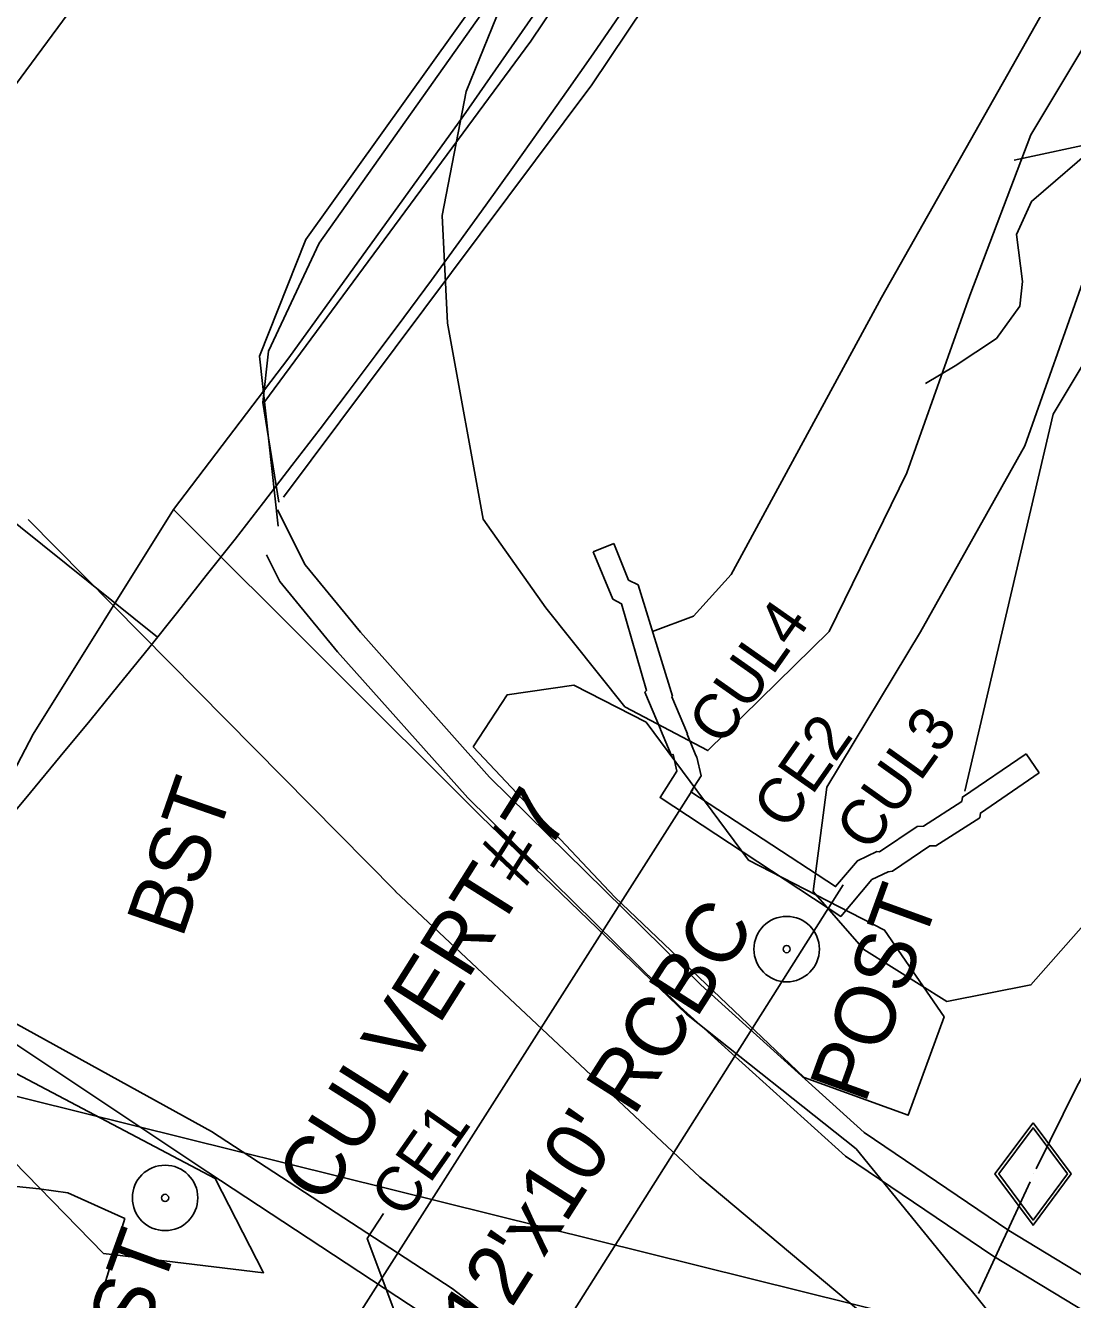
# Model space of a CAD drawing. Extents: x 2100323 to 2109811, y 740376 to 749755.
# Drawn here: x 2105691.9 to 2105761.6, y 743267.5 to 743352.4 of the extents above; entities that cross this region are included whole.
import ezdxf

# ---------------------------------------------------------------- set-up
doc = ezdxf.new("R2010")
doc.units = 0
for name, color, linetype in [('Exist Hydro Jurisdictional Stream or Body of Water', 7, 'Continuous'), ('Exist Hydro Stream or Body of Water', 7, 'Continuous'), ('Exist Other Culture Located Object CELL', 7, 'Continuous'), ('Exist Other Culture Located Object Text', 7, 'Continuous'), ('Exist Right of Way Line', 7, 'Continuous'), ('Exist Right of Way Width CELL', 7, 'Continuous'), ('Exist Roads Curbs', 7, 'Continuous'), ('Exist Roads EOP', 7, 'Continuous'), ('Exist Roads EOP Other', 7, 'Continuous'), ('Exist Roads Soil Text', 7, 'Continuous'), ('Exist Structure Major Box Culvert or Tunnel Topo', 7, 'Continuous'), ('Exist Structure Major Box Culvert or Tunnel Topo Text', 7, 'Continuous'), ('Exist Structure Major Deck Tunnel Box Culvert Leader', 7, 'Continuous'), ('Exist Structure Major Deck Tunnel Box Culvert Text', 7, 'Continuous'), ('Exist Structure Minor Head and End Wall', 7, 'Continuous'), ('Exist Survey Centerline', 7, 'Continuous'), ('Exist Utilities Gas UG Line SUE LOS B', 7, 'Continuous'), ('Exist Utilities Gas Valve CELL', 7, 'Continuous'), ('Exist Utilities TV UG Cable SUE LOS C', 7, 'Continuous'), ('Exist Utilities Water UG Line SUE LOS B', 7, 'Continuous'), ('Exist Vegetation Hedge Row', 7, 'Continuous'), ('Exist Vegetation Woods Line', 7, 'Continuous')]:
    doc.layers.add(name, color=color, linetype=linetype)

msp = doc.modelspace()

# ---------------------------------------------------------------- linework, layer by layer
at = {"layer": 'Exist Hydro Jurisdictional Stream or Body of Water'}
for points in [[(2105733.678, 743312.002), (2105736.399, 743313.019), (2105738.908, 743315.782), (2105748.924, 743334.234), (2105763.848, 743360.636), (2105786.135, 743382.968), (2105800.749, 743399.406), (2105815.723, 743424.726), (2105829.317, 743451.028)], [(2105754.483, 743301.36), (2105760.356, 743326.466), (2105775.244, 743351.262), (2105791.894, 743376.651), (2105811.067, 743396.062), (2105823.603, 743418.105), (2105842.499, 743447.387)]]:
    msp.add_lwpolyline(points, dxfattribs=at)
at = {"layer": 'Exist Hydro Stream or Body of Water'}
for points in [[(2105751.846, 743328.513), (2105753.832, 743329.691), (2105756.578, 743331.517), (2105758.128, 743333.659), (2105758.316, 743335.31), (2105757.913, 743338.442), (2105758.917, 743340.634), (2105763.555, 743344.628)], [(2105757.755, 743343.382), (2105763.555, 743344.628), (2105762.964, 743339.244)]]:
    msp.add_lwpolyline(points, dxfattribs=at)
at = {"layer": 'Exist Other Culture Located Object CELL'}
for centre, radius in [((2105742.608, 743290.847), 2.18), ((2105742.608, 743290.847), 0.24), ((2105701.209, 743274.278), 2.18), ((2105701.209, 743274.278), 0.24)]:
    msp.add_circle(centre, radius, dxfattribs=at)
at = {"layer": 'Exist Right of Way Line'}
for radius in [655.049, 715.049]:
    msp.add_arc((2105142.635, 743758.676), radius, 318.491867, 350.149356, dxfattribs=at)
at = {"layer": 'Exist Right of Way Width CELL'}
msp.add_line((2105700.701, 743311.622), (2105676.577, 743330.948), dxfattribs=at)
at = {"layer": 'Exist Roads Curbs'}
msp.add_line((2105704.059, 743275.995), (2105689.37, 743285.777), dxfattribs=at)
for points in [[(2105745.023, 743387.516), (2105729.192, 743362.905), (2105711.479, 743337.852), (2105708.092, 743330.659), (2105707.729, 743327.235), (2105708.792, 743320.612)], [(2105708.69, 743320.089), (2105710.54, 743316.431), (2105714.223, 743311.942), (2105722.814, 743302.295), (2105736.892, 743288.459), (2105747.772, 743278.63), (2105757.409, 743272.108), (2105764.365, 743267.9), (2105769.379, 743266.015), (2105773.219, 743265.448), (2105774.879, 743265.428)], [(2105704.059, 743275.995), (2105721.641, 743264.437), (2105727.444, 743259.582), (2105732.781, 743253.04), (2105738.591, 743244.909), (2105744.248, 743235.042)]]:
    msp.add_lwpolyline(points, dxfattribs=at)
at = {"layer": 'Exist Roads EOP'}
for points in [[(2105708.746, 743319.013), (2105707.497, 743330.324), (2105710.592, 743338.104), (2105728.64, 743363.325), (2105744.691, 743387.844), (2105765.193, 743424.348), (2105784.52, 743463.817), (2105800.51, 743500.265), (2105814.641, 743538.961), (2105826.934, 743580.395), (2105835.626, 743622.145), (2105842.386, 743662.227), (2105850.025, 743705.676), (2105856.949, 743746.605), (2105863.591, 743784.028), (2105869.912, 743823.041), (2105879.901, 743871.134), (2105891.921, 743910.147), (2105905.695, 743949.419), (2105919.748, 743989.483), (2105933.203, 744028.395)], [(2105707.963, 743317.096), (2105708.854, 743315.333), (2105712.703, 743310.642), (2105721.365, 743300.915), (2105735.52, 743287.004), (2105746.536, 743277.052), (2105756.33, 743270.423), (2105763.488, 743266.093), (2105768.875, 743264.068), (2105773.061, 743263.45), (2105774.856, 743263.428)], [(2105704.309, 743278.695), (2105690.738, 743286.186), (2105689.803, 743286.23)], [(2105704.309, 743278.695), (2105720.329, 743268.235), (2105727.63, 743262.649), (2105734.572, 743254.958), (2105741.704, 743244.83), (2105746.584, 743235.985)]]:
    msp.add_lwpolyline(points, dxfattribs=at)
at = {"layer": 'Exist Roads EOP Other'}
for points in [[(2105778.663, 743441.9), (2105767.402, 743419.41), (2105755.379, 743397.622), (2105739.629, 743372.213), (2105725.579, 743351.305), (2105707.789, 743327.228)], [(2105709.102, 743320.939), (2105729.631, 743348.393), (2105743.79, 743369.526), (2105759.487, 743395.001), (2105771.61, 743417.106), (2105783.107, 743439.705)]]:
    msp.add_lwpolyline(points, dxfattribs=at)
at = {"layer": 'Exist Structure Major Box Culvert or Tunnel Topo'}
for p, q in [((2105713.031, 743264.818), (2105736.355, 743301.471)), ((2105722.935, 743258.094), (2105746.376, 743295.133))]:
    msp.add_line(p, q, dxfattribs=at)
at = {"layer": 'Exist Structure Major Deck Tunnel Box Culvert Leader'}
msp.add_lwpolyline([(2105718.18, 743262.226), (2105714.661, 743271.574), (2105715.763, 743273.25)], dxfattribs=at)
at = {"layer": 'Exist Structure Minor Head and End Wall'}
for p, q in [((2105729.722, 743317.296), (2105731.089, 743317.857)), ((2105759.433, 743302.581), (2105758.553, 743303.849))]:
    msp.add_line(p, q, dxfattribs=at)
for points in [[(2105758.553, 743303.849), (2105754.319, 743300.974), (2105754.282, 743300.684), (2105751.718, 743299.036), (2105751.301, 743299.015), (2105748.802, 743297.324), (2105748.609, 743297.337), (2105747.319, 743296.727), (2105745.864, 743295.012), (2105736.229, 743301.312), (2105736.915, 743302.382), (2105736.634, 743303.637), (2105736.567, 743303.749), (2105735.973, 743305.164), (2105735.999, 743305.188), (2105734.955, 743307.648), (2105734.999, 743307.686), (2105732.724, 743315.094), (2105732.074, 743315.42), (2105731.089, 743317.857)], [(2105759.433, 743302.581), (2105755.514, 743299.91), (2105755.466, 743299.599), (2105752.538, 743297.731), (2105752.134, 743297.716), (2105749.65, 743296.035), (2105749.36, 743295.992), (2105748.291, 743295.476), (2105746.207, 743293.02), (2105734.175, 743300.932), (2105735.285, 743302.69), (2105735.04, 743303.816), (2105734.915, 743303.791), (2105734.195, 743305.476), (2105734.215, 743305.495), (2105733.167, 743307.963), (2105733.275, 743308.073), (2105731.607, 743313.844), (2105731.037, 743314.15), (2105729.722, 743317.296)]]:
    msp.add_lwpolyline(points, dxfattribs=at)
at = {"layer": 'Exist Survey Centerline'}
msp.add_arc((2105142.635, 743758.676), 685.049, 318.491867, 350.149356, dxfattribs=at)
at = {"layer": 'Exist Utilities Gas UG Line SUE LOS B'}
msp.add_line((2105758.821, 743275.343), (2105755.389, 743267.905), dxfattribs=at)
for points in [[(2105637.763, 743237.294), (2105655.195, 743258.551), (2105663.105, 743267.383), (2105671.145, 743272.859), (2105684.148, 743289.341), (2105692.428, 743305.16), (2105701.769, 743320.11), (2105709.446, 743330.224), (2105721.088, 743346.339), (2105732.815, 743363.209), (2105746.84, 743384.78), (2105760.232, 743407.862), (2105772.324, 743431.51), (2105784.296, 743456.025), (2105794.48, 743477.084), (2105811.394, 743519.605), (2105820.132, 743544.178), (2105827.433, 743569.089), (2105834.93, 743601.878), (2105838.248, 743619.402)], [(2105759.219, 743276.216), (2105761.931, 743281.698), (2105786.104, 743324.961), (2105796.984, 743341.573), (2105812.376, 743365.486), (2105828.218, 743389.691), (2105842.051, 743408.472), (2105850.737, 743414.645), (2105856.129, 743417.743)], [(2105791.262, 743089.344), (2105786.916, 743093.665), (2105787.872, 743112.685), (2105787.509, 743111.836), (2105790.565, 743148.811), (2105791.223, 743168.812), (2105790.208, 743186.598), (2105788.357, 743197.891), (2105785.117, 743209.397), (2105781.305, 743224.966), (2105772.712, 743242.095), (2105765.496, 743254.959), (2105755.264, 743267.663), (2105747.237, 743277.538), (2105735.932, 743286.52), (2105722.251, 743299.685), (2105701.769, 743320.11)]]:
    msp.add_lwpolyline(points, dxfattribs=at)
at = {"layer": 'Exist Utilities Gas Valve CELL'}
msp.add_line((2105759.019, 743275.874), (2105759.019, 743275.874), dxfattribs=at)
msp.add_lwpolyline([(2105759.019, 743279.286), (2105756.481, 743275.874), (2105759.019, 743272.461), (2105761.556, 743275.874), (2105759.019, 743279.286)], dxfattribs=at)
msp.add_lwpolyline([(2105761.307, 743275.874), (2105759.019, 743278.951), (2105756.731, 743275.874), (2105759.019, 743272.797)], close=True, dxfattribs=at)
at = {"layer": 'Exist Utilities TV UG Cable SUE LOS C'}
msp.add_lwpolyline([(2105678.47, 743284.23), (2105863.599, 743238.258), (2105873.326, 743272.726), (2105930.993, 743269.91)], dxfattribs=at)
at = {"layer": 'Exist Utilities Water UG Line SUE LOS B'}
msp.add_lwpolyline([(2105692.08, 743319.459), (2105716.562, 743294.694), (2105716.553, 743294.693), (2105736.827, 743275.668), (2105763.302, 743253.469), (2105782.113, 743242.27), (2105801.635, 743233.529), (2105820.578, 743224.349), (2105837.753, 743216.06), (2105847.108, 743210.66)], dxfattribs=at)
at = {"layer": 'Exist Vegetation Hedge Row'}
for points in [[(2105721.725, 743304.326), (2105723.989, 743307.778), (2105728.44, 743308.417), (2105733.25, 743305.957), (2105740.07, 743296.768), (2105749.131, 743292.11), (2105753.093, 743286.335), (2105750.71, 743279.779), (2105743.782, 743282.297), (2105731.155, 743294.308), (2105721.725, 743304.326)], [(2105689.347, 743277.238), (2105691.282, 743282.562), (2105704.542, 743275.561), (2105707.775, 743269.294), (2105697.114, 743270.571), (2105689.38, 743278.473)]]:
    msp.add_lwpolyline(points, dxfattribs=at)
at = {"layer": 'Exist Vegetation Woods Line'}
for points in [[(2105769.346, 743362.564), (2105758.865, 743345.069), (2105754.805, 743334.363), (2105750.606, 743322.561), (2105745.45, 743311.995), (2105737.367, 743304.063), (2105731.823, 743306.983), (2105726.577, 743313.565), (2105722.399, 743319.47), (2105720.028, 743332.535), (2105719.665, 743339.7), (2105721.261, 743347.948), (2105725.589, 743358.64), (2105732.173, 743370.744), (2105739.459, 743382.477), (2105746.242, 743392.062), (2105750.547, 743398.34), (2105756.93, 743406.493), (2105765.014, 743417.952)], [(2105764.372, 743294.701), (2105758.874, 743288.466), (2105753.269, 743287.367), (2105747.753, 743290.824), (2105744.369, 743294.673), (2105745.281, 743301.623), (2105751.518, 743311.975), (2105758.468, 743324.356), (2105762.437, 743335.584)], [(2105682.086, 743219.333), (2105634.583, 743234.071), (2105654.263, 743260.958), (2105660.744, 743268.354), (2105673.54, 743276.08), (2105685.223, 743275.655), (2105692.824, 743274.882), (2105694.74, 743274.618), (2105698.528, 743272.903), (2105682.086, 743219.333)]]:
    msp.add_lwpolyline(points, dxfattribs=at)

# ---------------------------------------------------------------- texts
at = {"layer": 'Exist Other Culture Located Object Text'}
for p in [(2105747.811, 743280.455), (2105697.128, 743257.482)]:
    msp.add_text('POST', height=4, rotation=70.02727, dxfattribs=at).set_placement(p)
at = {"layer": 'Exist Roads Soil Text'}
msp.add_text('BST', height=4, rotation=70.84343, dxfattribs=at).set_placement((2105702.343, 743291.479))
at = {"layer": 'Exist Structure Major Box Culvert or Tunnel Topo Text'}
for s, rotation, p in [('CULVERT#7', 57.77572, (2105711.835, 743273.659)), ("12'x10' RCBC", 57.44362, (2105722.674, 743264.377))]:
    msp.add_text(s, height=4, rotation=rotation, dxfattribs=at).set_placement(p)
at = {"layer": 'Exist Structure Major Deck Tunnel Box Culvert Text'}
for s, rotation, p in [('CUL4', 54.90626, (2105738.328, 743304.257)), ('CUL3', 54.5659, (2105748.133, 743297.211)), ('CE2', 54.97854, (2105742.633, 743298.653)), ('CE1', 54.97854, (2105717.168, 743272.784))]:
    msp.add_text(s, height=3, rotation=rotation, dxfattribs=at).set_placement(p)

doc.saveas('drawing.dxf')
